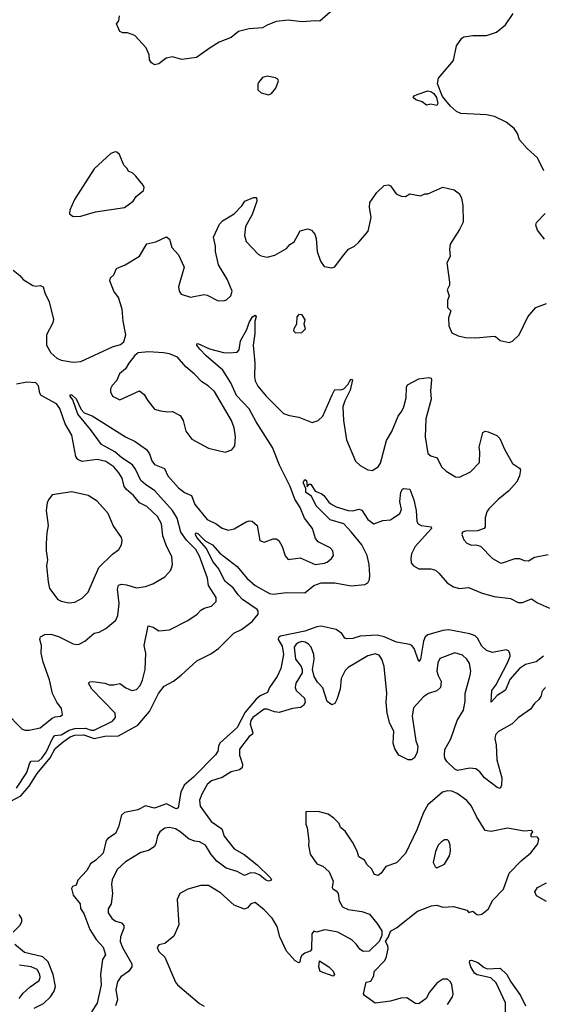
# Model space of a CAD drawing. Extents: x 2056909 to 2160450, y 827444 to 1016825.
# Tile 388 of 501: x 2067719 to 2071196, y 1000446 to 1007003. Entities that reach past the tile are written whole.
import ezdxf

# ---------------------------------------------------------------- set-up
doc = ezdxf.new("R2010")
doc.units = 0

msp = doc.modelspace()

# ---------------------------------------------------------------- linework, layer by layer
at = {"layer": '0CON10XD'}
for points in [[(2069816.8, 1007083.2), (2069715, 1006993.3), (2069686.4, 1006996.4), (2069595, 1006989.4), (2069505, 1006999.4), (2069425, 1006991.4), (2069365, 1006967.1), (2069335, 1006948), (2069245, 1006942.2), (2069175, 1006923.5), (2069125, 1006885.4), (2069047, 1006853), (2068985, 1006815.8), (2068895, 1006750.8), (2068797.7, 1006737.7), (2068735, 1006756.7), (2068692.3, 1006747.7), (2068645, 1006710), (2068615, 1006702.5), (2068596.1, 1006716.1), (2068583.3, 1006735), (2068579.3, 1006769.3), (2068560, 1006815), (2068485, 1006897.5), (2068436.1, 1006916.1), (2068405, 1006916.7), (2068384.2, 1006924.2), (2068363.3, 1006975), (2068377.5, 1006995), (2068381.7, 1007028.3)], [(2071207, 1005997), (2071165, 1006083.8), (2071095, 1006146), (2071045, 1006202), (2071031.4, 1006245), (2071008.6, 1006278.6), (2070955, 1006321.1), (2070878.9, 1006358.9), (2070825, 1006370), (2070655, 1006378.8), (2070625, 1006392), (2070585, 1006427.5), (2070532.4, 1006492.4), (2070498, 1006575), (2070506.4, 1006613.6), (2070605, 1006732.5), (2070625, 1006830), (2070660, 1006880), (2070675, 1006888.8), (2070735, 1006898.8), (2070825, 1006898.8), (2070890.7, 1006919.3), (2070951.7, 1006968.3), (2071002.5, 1007045)], [(2069375, 1006502.5), (2069395, 1006512.5), (2069423.6, 1006546.4), (2069440, 1006595), (2069436.4, 1006606.4), (2069420, 1006615), (2069365, 1006627.5), (2069335, 1006617.5), (2069307.5, 1006585), (2069302.5, 1006575), (2069303, 1006537), (2069326.4, 1006516.4), (2069375, 1006502.5)], [(2070495, 1006432.5), (2070455, 1006441.2), (2070425, 1006433.8), (2070396.1, 1006456.1), (2070355, 1006470), (2070337.5, 1006485), (2070342.5, 1006495), (2070364.3, 1006505.7), (2070435, 1006528.8), (2070455, 1006526), (2070475, 1006510.8), (2070492.5, 1006485), (2070500, 1006445), (2070495, 1006432.5)], [(2068075, 1005692.5), (2068125, 1005693.8), (2068223, 1005723), (2068415, 1005752), (2068473.3, 1005795), (2068492.5, 1005825), (2068542.5, 1005865), (2068546.7, 1005885), (2068540.7, 1005900.7), (2068491.7, 1005961.7), (2068470.7, 1005980.7), (2068442.5, 1005995), (2068432.5, 1006015), (2068412.5, 1006035), (2068382.5, 1006105), (2068365, 1006120), (2068353, 1006123), (2068325, 1006112), (2068215, 1006010), (2068083.1, 1005805), (2068052, 1005735), (2068050.5, 1005710.5), (2068075, 1005692.5)], [(2069867.5, 1005425), (2069906.1, 1005473.9), (2069947.5, 1005495), (2069975, 1005522.5), (2070036.7, 1005595), (2070058, 1005685), (2070045.8, 1005755), (2070048, 1005785), (2070095, 1005853.3), (2070145, 1005900), (2070173, 1005903), (2070185, 1005897.5), (2070223.6, 1005843.6), (2070257, 1005827), (2070285, 1005826.7), (2070315, 1005843.3), (2070385, 1005830), (2070415, 1005842.5), (2070435, 1005842.5), (2070535, 1005887.5), (2070610.7, 1005870.7), (2070645, 1005842.5), (2070658, 1005815), (2070668, 1005765), (2070668.8, 1005655), (2070646.2, 1005605), (2070582.7, 1005507.3), (2070578, 1005475), (2070582.5, 1005425), (2070560, 1005385), (2070578.8, 1005255), (2070578.8, 1005235), (2070564, 1005205), (2070576.2, 1005165), (2070566.4, 1005133.6), (2070566.4, 1005086.4), (2070586.7, 1005065), (2070572.3, 1005017.7), (2070574, 1004965), (2070595, 1004916.7), (2070637.3, 1004897.3), (2070685, 1004886.9), (2070755, 1004883.6), (2070875, 1004895.8), (2070885, 1004893.8), (2070915, 1004866.7), (2070976.1, 1004853.9), (2070997.3, 1004862.7), (2071043.3, 1004905), (2071100.8, 1005025), (2071153.2, 1005086.8), (2071225, 1005114.2)], [(2067675, 1005334), (2067719.1, 1005299.1), (2067742, 1005272), (2067805, 1005232.9), (2067825, 1005228.6), (2067855, 1005232.5), (2067874.2, 1005224.2), (2067885.7, 1005185), (2067915.7, 1005125), (2067942.6, 1005007.4), (2067939.6, 1004985), (2067897.2, 1004905), (2067896.3, 1004835), (2067925, 1004784.1), (2067965, 1004748.7), (2067995, 1004734.7), (2068075, 1004722.2), (2068125, 1004727.1), (2068335, 1004823.8), (2068389.5, 1004840.5), (2068411.2, 1004858.8), (2068424, 1004905), (2068407.1, 1004995), (2068400, 1005075), (2068375, 1005153.8), (2068345.8, 1005195), (2068317.5, 1005265), (2068323.8, 1005285), (2068346, 1005305), (2068362.7, 1005347.3), (2068419.7, 1005370.3), (2068515, 1005428.8), (2068565, 1005511.2), (2068625, 1005524.3), (2068695, 1005556), (2068715, 1005542.5), (2068731.2, 1005485), (2068775, 1005436.7), (2068812, 1005355), (2068775.7, 1005225), (2068780, 1005195), (2068792, 1005175), (2068855, 1005154.2), (2068945, 1005172), (2068965, 1005168.8), (2069035, 1005133.3), (2069075, 1005130), (2069095, 1005136.7), (2069123.8, 1005165), (2069133.3, 1005195), (2069098.6, 1005275), (2069041.4, 1005371.4), (2069020.8, 1005459.2), (2069022.5, 1005495), (2069008.6, 1005555), (2069047.6, 1005642.4), (2069067, 1005663), (2069145, 1005709.2), (2069196.4, 1005763.6), (2069215.9, 1005794.1), (2069275, 1005818), (2069295, 1005820), (2069295.7, 1005795), (2069265.6, 1005705), (2069221.8, 1005625), (2069213.5, 1005565), (2069225.7, 1005525), (2069305, 1005440.8), (2069325, 1005430), (2069365, 1005421.4), (2069415.7, 1005434.3), (2069495, 1005480), (2069516.7, 1005505), (2069545, 1005523.8), (2069585, 1005597.5), (2069635, 1005611.2), (2069660.5, 1005600.5), (2069682, 1005575), (2069690.8, 1005545), (2069698.8, 1005458.8), (2069720, 1005395), (2069745, 1005360), (2069795, 1005351.2), (2069815, 1005356.7), (2069867.5, 1005425)], [(2071212, 1005542), (2071165, 1005600.8), (2071154.3, 1005635.7), (2071157.7, 1005652.3), (2071215, 1005712.5)], [(2067697.6, 1001885), (2067765, 1001989.1), (2067785.2, 1002054.8), (2067795, 1002065.3), (2067845, 1002067.7), (2067865, 1002084.8), (2067895, 1002125.7), (2067938.8, 1002221.2), (2067952.8, 1002237.2), (2067995, 1002241.4), (2068048.2, 1002271.8), (2068085, 1002283.4), (2068155.4, 1002285.4), (2068195, 1002272), (2068215, 1002272.3), (2068335, 1002331.1), (2068355.6, 1002355), (2068354.4, 1002385), (2068197.8, 1002545), (2068176.2, 1002585), (2068185.8, 1002594.2), (2068204.5, 1002595.5), (2068284.4, 1002584.4), (2068315, 1002573.1), (2068345.5, 1002574.5), (2068385, 1002582.9), (2068425, 1002554.3), (2068465, 1002536.7), (2068495, 1002543.3), (2068520.5, 1002569.5), (2068535.8, 1002604.2), (2068553.2, 1002675), (2068557.3, 1002785), (2068546.9, 1002835), (2068574.4, 1002965.6), (2068607.6, 1002957.6), (2068645, 1002934.2), (2068715, 1002939.2), (2068838.3, 1003001.7), (2068900, 1003045), (2068925, 1003071.2), (2068945, 1003083.3), (2068995, 1003097.5), (2069025, 1003127.5), (2069025.8, 1003155), (2068975.5, 1003235), (2068968.8, 1003285), (2068915, 1003430), (2068889.7, 1003475), (2068828, 1003538), (2068790.9, 1003590.9), (2068767.2, 1003682.8), (2068735, 1003733.7), (2068618.1, 1003865), (2068555, 1003906.9), (2068525.3, 1003935), (2068489.7, 1004009.7), (2068468.6, 1004038.6), (2068398.7, 1004085), (2068351.3, 1004125), (2068263.6, 1004175), (2068190, 1004275), (2068104.3, 1004375), (2068071.7, 1004471.7), (2068054.2, 1004495), (2068053.3, 1004505), (2068065, 1004505.7), (2068095, 1004478.8), (2068127.5, 1004407.5), (2068148, 1004385), (2068200, 1004365), (2068422, 1004225), (2068487.1, 1004195), (2068561.5, 1004141.5), (2068581.8, 1004111.8), (2068598, 1004065), (2068615, 1004040.4), (2068681.4, 1004015), (2068705, 1003965.6), (2068776.1, 1003885), (2068815, 1003854.7), (2068861.5, 1003835), (2068884.1, 1003775), (2068965, 1003674.6), (2069025, 1003645.7), (2069065, 1003617.5), (2069105, 1003603.3), (2069145, 1003613.1), (2069225, 1003659.2), (2069245, 1003665.8), (2069265, 1003662.5), (2069299.2, 1003635), (2069316.7, 1003535), (2069345, 1003524), (2069405, 1003545.8), (2069425.8, 1003545.8), (2069442.5, 1003535), (2069465.8, 1003495.8), (2069485, 1003432.5), (2069505, 1003408.8), (2069585, 1003418.6), (2069685, 1003374), (2069745.9, 1003384.1), (2069765, 1003390), (2069793.3, 1003415), (2069806.7, 1003435), (2069803.3, 1003465), (2069785, 1003486), (2069705.7, 1003525.7), (2069687.9, 1003547.9), (2069666.9, 1003615), (2069613.6, 1003683.6), (2069585, 1003754), (2069550, 1003810), (2069519.3, 1003895), (2069447.2, 1004037.2), (2069401.3, 1004155), (2069293.2, 1004325), (2069245, 1004412.7), (2069161.4, 1004501.4), (2069124, 1004584), (2069069.4, 1004669.4), (2068958.5, 1004765), (2068918.3, 1004808.3), (2068896.2, 1004835), (2068897.5, 1004845), (2068905, 1004847.1), (2068980.7, 1004810.7), (2069075, 1004787.7), (2069115, 1004783.6), (2069165, 1004790), (2069178.9, 1004805), (2069188.2, 1004865), (2069229.7, 1004940.3), (2069245, 1004986.2), (2069266.7, 1005025), (2069286.2, 1005036.2), (2069291.2, 1005025), (2069284, 1004996), (2069283, 1004913), (2069272.5, 1004835), (2069282.3, 1004715), (2069280.4, 1004625), (2069285, 1004598.8), (2069302.4, 1004562.4), (2069358.9, 1004495), (2069475, 1004380.8), (2069515, 1004367.1), (2069577, 1004357), (2069665, 1004321.2), (2069705, 1004333.8), (2069735, 1004363.3), (2069798.9, 1004505), (2069815, 1004541.2), (2069855, 1004538.9), (2069874.6, 1004545.4), (2069904, 1004575), (2069915, 1004598.8), (2069925, 1004608.8), (2069932.5, 1004605), (2069916.9, 1004535), (2069881.1, 1004465), (2069870, 1004425), (2069873.8, 1004335), (2069893.1, 1004205), (2069952.6, 1004062.6), (2069983.4, 1004033.4), (2070034.4, 1004004.4), (2070065, 1004002), (2070103.8, 1004025), (2070120, 1004050), (2070160.1, 1004199.9), (2070195, 1004260.8), (2070236.9, 1004363.1), (2070262.1, 1004395), (2070275, 1004426), (2070290.8, 1004485), (2070292.7, 1004555), (2070298.7, 1004571.3), (2070375, 1004611.9), (2070440.9, 1004620.9), (2070456.4, 1004616.4), (2070460, 1004605), (2070451.7, 1004531.7), (2070457.3, 1004475), (2070420.5, 1004345), (2070416.2, 1004225), (2070434.1, 1004114.1), (2070455, 1004098.8), (2070496.7, 1004085), (2070526, 1004025), (2070555.7, 1003995.7), (2070619.7, 1003959.7), (2070645, 1003955.8), (2070717.9, 1003992.1), (2070778, 1004055), (2070780.8, 1004125), (2070775.9, 1004155.9), (2070801.2, 1004255), (2070815, 1004262), (2070835, 1004259.5), (2070894.4, 1004235), (2070913.5, 1004215), (2070944, 1004144), (2070997, 1004047), (2071045, 1004016.2), (2071051.2, 1004005), (2071044.4, 1003965), (2071026.7, 1003925), (2070973.3, 1003865), (2070901.9, 1003808.1), (2070839.5, 1003745), (2070827.3, 1003725), (2070816.2, 1003685), (2070816.2, 1003625), (2070810, 1003615), (2070765, 1003598.8), (2070685, 1003596.7), (2070665, 1003590), (2070660, 1003575), (2070675, 1003540), (2070695, 1003517.5), (2070725, 1003503.8), (2070755, 1003506.7), (2070785, 1003496.7), (2070865.8, 1003415.8), (2070915, 1003386.2), (2070925, 1003384.2), (2071015, 1003415.8), (2071045, 1003414.2), (2071075, 1003400.8), (2071105, 1003400), (2071145, 1003423.5), (2071235, 1003442.5)], [(2069555, 1004917.5), (2069595, 1004920), (2069620, 1004945), (2069612.5, 1004975), (2069617.5, 1005005), (2069598.3, 1005038.3), (2069575, 1005040), (2069563.3, 1005025), (2069560, 1004975), (2069542.5, 1004945), (2069540.7, 1004930.7), (2069555, 1004917.5)], [(2069085, 1004123.8), (2069130.7, 1004139.3), (2069150, 1004165), (2069155.7, 1004225.7), (2069145.7, 1004285), (2069128.1, 1004335), (2069015, 1004527.1), (2068972.5, 1004565), (2068931.4, 1004591.4), (2068882.6, 1004642.6), (2068825, 1004690.8), (2068768, 1004755), (2068715, 1004777.8), (2068675.8, 1004784.2), (2068575, 1004790.8), (2068507.5, 1004785), (2068484.1, 1004765.9), (2068445, 1004716.7), (2068422.7, 1004677.3), (2068382, 1004645), (2068362.3, 1004597.7), (2068333.2, 1004566.8), (2068323.8, 1004545), (2068323.3, 1004525), (2068336.7, 1004495), (2068385, 1004472), (2068515, 1004532.5), (2068547.3, 1004507.3), (2068568.3, 1004468.3), (2068615, 1004408.8), (2068655, 1004398), (2068705, 1004390.8), (2068735, 1004393.8), (2068787, 1004367), (2068806.2, 1004335), (2068823.2, 1004263.2), (2068865, 1004210), (2068975, 1004150), (2069085, 1004123.8)], [(2067625, 1002392.5), (2067735, 1002278.8), (2067755, 1002271.2), (2067782.3, 1002272.3), (2067855, 1002287.5), (2067935, 1002352.5), (2067955, 1002361.2), (2067990, 1002365), (2068002.5, 1002375), (2067997.5, 1002415), (2067965, 1002457.5), (2067936, 1002515), (2067917.2, 1002607.2), (2067875.5, 1002725), (2067862.2, 1002785), (2067863.1, 1002835), (2067852.5, 1002875), (2067857.7, 1002892.3), (2067885, 1002909.2), (2067925, 1002910.6), (2067976.4, 1002896.4), (2068075, 1002847.1), (2068095, 1002843.1), (2068115, 1002844.3), (2068152.5, 1002865), (2068215, 1002917.5), (2068246.6, 1002923.4), (2068292.1, 1002947.9), (2068358.6, 1003005), (2068371.9, 1003035), (2068380.9, 1003115), (2068369.3, 1003210.7), (2068375, 1003237.1), (2068395, 1003243.3), (2068428.9, 1003238.9), (2068495, 1003218.9), (2068555, 1003228.1), (2068604.6, 1003245.4), (2068685, 1003292.5), (2068723.2, 1003336.8), (2068736, 1003375), (2068730, 1003425), (2068692.7, 1003502.7), (2068671.1, 1003565), (2068662.5, 1003645), (2068636.5, 1003695), (2068565, 1003761.9), (2068515.3, 1003785.3), (2068475, 1003834.4), (2068428.5, 1003875), (2068414.7, 1003894.7), (2068399.4, 1003949.4), (2068379.1, 1003985), (2068345, 1004024.5), (2068291.2, 1004061.2), (2068235, 1004074.6), (2068135, 1004060.4), (2068104.4, 1004075), (2068092.9, 1004095), (2068065, 1004236.2), (2068022.1, 1004312.1), (2067985, 1004414.4), (2067964.4, 1004445), (2067861, 1004501), (2067852.2, 1004515), (2067844.7, 1004565), (2067825, 1004583.7), (2067765, 1004589.8), (2067697.1, 1004575)], [(2068583.1, 1002395), (2068642.7, 1002515), (2068680, 1002565), (2068741.7, 1002598.3), (2068793.1, 1002636.9), (2068897.7, 1002732.3), (2068990.9, 1002779.1), (2069042, 1002815), (2069142.7, 1002917.3), (2069195, 1002941.5), (2069265, 1002994.7), (2069305.7, 1003045), (2069306.3, 1003065), (2069299.1, 1003075), (2069201, 1003141), (2069171.9, 1003171.9), (2069140.1, 1003220.1), (2069084.6, 1003265), (2069043.6, 1003345), (2069003.3, 1003395), (2068960.8, 1003480.8), (2068898.4, 1003555), (2068888.9, 1003575), (2068891.2, 1003585), (2068905, 1003580.6), (2068953.5, 1003533.5), (2069002.1, 1003505), (2069049.8, 1003449.8), (2069165, 1003362), (2069229.1, 1003285), (2069285, 1003234.4), (2069381.2, 1003181.2), (2069405, 1003177.1), (2069495, 1003188.2), (2069615, 1003186.1), (2069675, 1003234.8), (2069725, 1003252.6), (2069815, 1003252.7), (2069925, 1003233.4), (2070015, 1003242), (2070035, 1003253.6), (2070046, 1003275), (2070049.5, 1003305), (2070044.3, 1003375), (2070030.2, 1003435), (2069995.8, 1003505), (2069925, 1003593.3), (2069875.2, 1003645.2), (2069785, 1003672), (2069691.1, 1003765), (2069659.6, 1003829.6), (2069623.6, 1003855), (2069621.7, 1003881.7), (2069605, 1003920), (2069615, 1003940), (2069627.5, 1003935), (2069631.7, 1003891.7), (2069645, 1003910), (2069655, 1003910), (2069685, 1003862.5), (2069725, 1003848.8), (2069743.3, 1003835), (2069775, 1003790), (2069789.1, 1003779.1), (2069825, 1003759.4), (2069905, 1003734.2), (2069935, 1003733.1), (2069975, 1003742.5), (2069995, 1003737.8), (2070035, 1003674.2), (2070075, 1003646), (2070135, 1003668.1), (2070185, 1003672.5), (2070247.5, 1003715), (2070259.4, 1003740.6), (2070248.4, 1003795), (2070255, 1003856), (2070265, 1003875.6), (2070275, 1003881.9), (2070315, 1003877.5), (2070342.2, 1003805), (2070357.7, 1003735), (2070360.7, 1003660.7), (2070370, 1003645), (2070390, 1003635), (2070455.8, 1003625.8), (2070459.2, 1003615), (2070349.5, 1003495), (2070326.7, 1003445), (2070320.6, 1003415), (2070322.9, 1003385), (2070340, 1003365), (2070375, 1003346.7), (2070455, 1003345.9), (2070486.3, 1003336.3), (2070508.3, 1003318.3), (2070562.3, 1003252.3), (2070605, 1003225.4), (2070645, 1003214.7), (2070705, 1003221.8), (2070795.8, 1003185), (2070875, 1003161.3), (2070985, 1003149.2), (2071035, 1003121.3), (2071065, 1003122.5), (2071125, 1003146.7), (2071165, 1003119.6), (2071245, 1003084.7)], [(2068045, 1003119.2), (2068085, 1003124.3), (2068135, 1003150.8), (2068175, 1003190), (2068244.6, 1003355.4), (2068335, 1003444.2), (2068378, 1003475), (2068396, 1003505), (2068401.2, 1003535), (2068396.2, 1003555), (2068340, 1003635), (2068306.9, 1003715), (2068235, 1003797.1), (2068174.3, 1003834.3), (2068065, 1003858.6), (2067935, 1003838.8), (2067911.2, 1003805), (2067902, 1003785), (2067893.8, 1003735), (2067908, 1003635), (2067898, 1003585), (2067894, 1003515), (2067894.4, 1003465), (2067904, 1003406), (2067896, 1003365), (2067908.6, 1003258.6), (2067917.1, 1003215), (2067971.7, 1003141.7), (2067995, 1003130), (2068045, 1003119.2)], [(2071205, 1002763.8), (2071155, 1002726.7), (2071085, 1002708.9), (2071045, 1002682), (2070981, 1002609), (2070951.1, 1002538.9), (2070896.9, 1002503.1), (2070855, 1002457.5), (2070860.7, 1002535), (2070888, 1002572), (2070965, 1002719.5), (2070982.2, 1002765), (2070980.8, 1002785), (2070970.7, 1002800.7), (2070956.5, 1002806.5), (2070865, 1002789.2), (2070825, 1002801.2), (2070795, 1002830.9), (2070765.3, 1002885), (2070749.2, 1002899.2), (2070715, 1002912.5), (2070575, 1002940.7), (2070534.1, 1002935.9), (2070433.9, 1002906.1), (2070417.2, 1002892.8), (2070404.8, 1002865.2), (2070386.6, 1002743.4), (2070375, 1002730), (2070343.1, 1002815), (2070328.9, 1002835), (2070315, 1002842.1), (2070225, 1002858.2), (2070145, 1002892.9), (2070096.4, 1002903.6), (2069985, 1002898.5), (2069935, 1002883.1), (2069895, 1002879.2), (2069881.2, 1002885), (2069862.5, 1002915), (2069825, 1002941.2), (2069725, 1002963.2), (2069695, 1002960.8), (2069615, 1002930.3), (2069453, 1002897), (2069441.7, 1002888.3), (2069439.5, 1002875), (2069465, 1002831.6), (2069473.2, 1002775), (2069457.1, 1002682.9), (2069431.6, 1002628.4), (2069381, 1002555), (2069366.5, 1002523.5), (2069319.4, 1002500.6), (2069292.8, 1002477.2), (2069219.4, 1002390.6), (2069165, 1002289.6), (2069051.1, 1002185), (2069041.1, 1002165), (2069037.8, 1002132.2), (2069021.7, 1002108.3), (2068875, 1001959.2), (2068813.5, 1001905), (2068790.3, 1001859.7), (2068773.3, 1001755), (2068765, 1001748.8), (2068755, 1001750.8), (2068695, 1001780), (2068615, 1001752.7), (2068555, 1001767.5), (2068505, 1001741.5), (2068449.2, 1001730.8), (2068415, 1001723.3), (2068395, 1001705.8), (2068375, 1001627.5), (2068355, 1001582.5), (2068305, 1001549.2), (2068295, 1001536.2), (2068275, 1001452), (2068225, 1001405.8), (2068188.7, 1001381.3), (2068165, 1001336.7), (2068106.2, 1001273.8), (2068095, 1001240), (2068070, 1001230), (2068063.3, 1001216.7), (2068075, 1001172.5), (2068121.2, 1001115), (2068123.3, 1001085), (2068145, 1001050), (2068184.3, 1000944.3), (2068228.3, 1000878.3), (2068275, 1000827.5), (2068288.8, 1000775), (2068270, 1000745), (2068256.4, 1000645), (2068260.4, 1000575), (2068235, 1000453.8), (2068196.9, 1000395)], [(2070363.3, 1002176.7), (2070368, 1002165), (2070364, 1002125), (2070345, 1002087.5), (2070325, 1002073.3), (2070303, 1002073), (2070242.5, 1002105), (2070215, 1002147.5), (2070204.2, 1002185.8), (2070208, 1002265), (2070180.8, 1002315), (2070163.1, 1002385), (2070157.6, 1002457.6), (2070161.2, 1002515), (2070143.1, 1002695), (2070128.2, 1002745), (2070110.2, 1002770.2), (2070085, 1002779.1), (2070035, 1002767.7), (2069905, 1002690), (2069885, 1002670), (2069857.8, 1002615), (2069850.9, 1002545), (2069830, 1002475), (2069815, 1002450), (2069795, 1002441.2), (2069765, 1002463.3), (2069735, 1002553.8), (2069701.1, 1002591.1), (2069679.1, 1002629.1), (2069667.5, 1002675), (2069677.9, 1002742.1), (2069676.5, 1002776.5), (2069659.2, 1002825), (2069641.4, 1002845), (2069618, 1002858), (2069595, 1002861.6), (2069575, 1002856.2), (2069557.3, 1002845), (2069544.7, 1002825), (2069555, 1002744), (2069591.2, 1002695), (2069598.8, 1002675), (2069597.3, 1002652.7), (2069555.7, 1002585), (2069550.8, 1002555), (2069558.8, 1002535), (2069613.8, 1002485), (2069618.8, 1002455), (2069606.2, 1002435), (2069586.8, 1002423.2), (2069535, 1002415.6), (2069445, 1002390), (2069415, 1002393.3), (2069365, 1002411.8), (2069345, 1002410.7), (2069269.4, 1002355), (2069256.1, 1002335), (2069251.7, 1002311.7), (2069270.6, 1002255), (2069267.5, 1002245), (2069245, 1002228.9), (2069181.5, 1002145), (2069181.8, 1002105), (2069202.2, 1002045), (2069198.6, 1002021.4), (2069182.2, 1002007.8), (2069125, 1001993.1), (2069065, 1001955.7), (2068995, 1001934.4), (2068965, 1001909.4), (2068929.5, 1001845), (2068915.5, 1001805), (2068919.1, 1001765), (2068992.7, 1001662.7), (2069064.4, 1001615), (2069080, 1001565), (2069145, 1001481.4), (2069212.9, 1001442.9), (2069299.2, 1001375), (2069385, 1001290), (2069393.3, 1001275), (2069389.5, 1001270.5), (2069375, 1001266.2), (2069355, 1001274.3), (2069315.8, 1001305.8), (2069288.3, 1001318.3), (2069255, 1001321.9), (2069215, 1001304.4), (2069165, 1001330), (2069092.1, 1001352.1), (2069029.5, 1001399.5), (2068993.5, 1001443.5), (2068955, 1001506), (2068915, 1001528.7), (2068885, 1001531.6), (2068846.2, 1001546.2), (2068785, 1001597.9), (2068755, 1001615.5), (2068715, 1001623.3), (2068685, 1001619.4), (2068651.9, 1001595), (2068635, 1001568.8), (2068625.4, 1001514.6), (2068614.4, 1001495.6), (2068575, 1001469.2), (2068525, 1001456.7), (2068422.9, 1001395), (2068366.6, 1001343.4), (2068333.1, 1001275), (2068329.2, 1001245), (2068337.1, 1001185), (2068328.1, 1001115), (2068307.6, 1001082.4), (2068307.1, 1001055), (2068334, 1001015), (2068359.3, 1000999.3), (2068395, 1000989.2), (2068411.7, 1000971.7), (2068412.3, 1000952.3), (2068390.4, 1000895), (2068387.9, 1000865), (2068402.7, 1000825), (2068463.9, 1000715), (2068465.5, 1000695), (2068442.3, 1000665), (2068391.4, 1000628.6), (2068369.2, 1000595), (2068358.2, 1000545), (2068370.4, 1000475), (2068356.6, 1000435)], [(2071217.5, 1002555), (2071195, 1002532.5), (2071186.2, 1002495), (2071173.3, 1002475), (2071145, 1002450), (2071118.2, 1002411.8), (2071035.5, 1002354.5), (2070995, 1002314), (2070905, 1002263.8), (2070885, 1002240), (2070881.1, 1002215), (2070890, 1002175), (2070893.6, 1002075), (2070926.2, 1001955), (2070924.4, 1001905.6), (2070916, 1001884), (2070895, 1001890.8), (2070811.4, 1001955), (2070780, 1001995), (2070753.5, 1002013.5), (2070715, 1002019.5), (2070632.5, 1002002.5), (2070615, 1002011.8), (2070562, 1002062), (2070547.9, 1002085), (2070544.4, 1002105.6), (2070547.7, 1002142.3), (2070588, 1002215), (2070628.9, 1002335), (2070671.5, 1002405), (2070682.9, 1002465), (2070682.5, 1002515), (2070717.3, 1002637.3), (2070720, 1002665), (2070711.4, 1002715), (2070694, 1002745), (2070665, 1002770.8), (2070615, 1002785.6), (2070515, 1002750), (2070500.2, 1002719.8), (2070495.5, 1002665.5), (2070503.3, 1002635), (2070524.3, 1002595), (2070518, 1002555), (2070495.5, 1002534.5), (2070438.8, 1002515), (2070405, 1002494.4), (2070339.8, 1002420.2), (2070329.6, 1002365), (2070355, 1002200), (2070363.3, 1002176.7)], [(2067655, 1001795.9), (2067725.9, 1001834.1), (2067781.7, 1001898.3), (2067835, 1001983.2), (2067921.7, 1002088.3), (2067955, 1002149.7), (2068007.1, 1002195), (2068055, 1002227.8), (2068085, 1002238.5), (2068145, 1002241.1), (2068215, 1002216), (2068285, 1002230.7), (2068376.2, 1002233.8), (2068505, 1002305.7), (2068583.1, 1002395)], [(2070565, 1000444), (2070599.2, 1000495), (2070602.9, 1000515), (2070594.3, 1000575), (2070585, 1000596.2), (2070565, 1000613.8), (2070535, 1000613.8), (2070495, 1000586), (2070445, 1000526.7), (2070423.3, 1000485), (2070375, 1000450), (2070352.1, 1000452.1), (2070295, 1000488.8), (2070255, 1000486.2), (2070185, 1000467.1), (2070085, 1000454.2), (2070013.9, 1000503.9), (2070006.7, 1000515), (2070025, 1000592.5), (2070055, 1000600), (2070076.2, 1000635), (2070076.7, 1000665), (2070145.2, 1000734.8), (2070157.3, 1000755), (2070171.4, 1000815), (2070168.8, 1000835), (2070152.5, 1000865), (2070173.3, 1000895), (2070185, 1000932.5), (2070225, 1000955.7), (2070365, 1001066.4), (2070458.1, 1001101.9), (2070495, 1001107.1), (2070535, 1001094), (2070605, 1001097.1), (2070694, 1001074), (2070708.3, 1001058.3), (2070735, 1001066.7), (2070760, 1001045), (2070775, 1001041.2), (2070795, 1001046.7), (2070837.5, 1001082.5), (2070865, 1001137.5), (2070937.8, 1001212.2), (2070975, 1001318.8), (2071055, 1001402.5), (2071119.2, 1001455), (2071166.2, 1001515), (2071172.5, 1001545), (2071165, 1001560), (2071122, 1001562), (2071122, 1001578), (2071132.5, 1001595), (2071125, 1001602.5), (2071075, 1001600), (2070965, 1001618.9), (2070855, 1001596.7), (2070815, 1001604.3), (2070757.6, 1001697.6), (2070725.6, 1001765), (2070695, 1001804.3), (2070630.2, 1001850.2), (2070595, 1001864.5), (2070565, 1001867.8), (2070532, 1001858), (2070434.6, 1001775.4), (2070406.1, 1001723.9), (2070362.4, 1001607.6), (2070285, 1001451.4), (2070225, 1001388), (2070155, 1001363.3), (2070125, 1001320), (2070105, 1001303.3), (2070080.5, 1001310.5), (2070058.8, 1001348.8), (2070031.2, 1001375), (2070013.3, 1001405), (2069975, 1001427.5), (2069963.8, 1001465), (2069933.3, 1001525), (2069885, 1001600), (2069853.6, 1001623.6), (2069845, 1001650), (2069810, 1001685), (2069771.7, 1001711.7), (2069705, 1001730), (2069621.7, 1001728.3), (2069623.3, 1001645), (2069631.7, 1001621.7), (2069642.5, 1001535), (2069640, 1001505), (2069651.2, 1001445), (2069695, 1001382.5), (2069735, 1001366.7), (2069778.3, 1001328.3), (2069803.8, 1001265), (2069798.8, 1001225), (2069803.3, 1001215), (2069825, 1001201.2), (2069838, 1001185), (2069844.2, 1001135), (2069865.7, 1001095.7), (2069905, 1001078), (2069995, 1001064.3), (2070045.9, 1001045.9), (2070096.1, 1000986.1), (2070127.5, 1000935), (2070127.5, 1000905), (2070110, 1000865), (2070045, 1000800), (2070005, 1000797.5), (2069982.3, 1000812.3), (2069960, 1000845), (2069928.8, 1000875), (2069835, 1000925.6), (2069765, 1000940.8), (2069745, 1000941.2), (2069695, 1000927.5), (2069675, 1000932.5), (2069663.3, 1000915), (2069659.5, 1000810.5), (2069650.7, 1000799.3), (2069615, 1000786), (2069595, 1000771.2), (2069586.2, 1000755), (2069583.6, 1000726.4), (2069575, 1000721.2), (2069550.8, 1000735), (2069495, 1000799.2), (2069449.5, 1000895), (2069431.5, 1000965), (2069398.6, 1001018.6), (2069344.4, 1001075), (2069285, 1001124.3), (2069256.2, 1001115), (2069235, 1001088), (2069215, 1001078.6), (2069146.3, 1001106.3), (2069055, 1001188.6), (2068975, 1001237.8), (2068925, 1001238), (2068836.8, 1001213.2), (2068785, 1001183.8), (2068767.5, 1001145), (2068777.5, 1000975), (2068745, 1000900), (2068685, 1000851.2), (2068645, 1000842.5), (2068633.3, 1000825), (2068645, 1000796.7), (2068685, 1000760), (2068754.4, 1000594.4), (2068768, 1000575), (2068915, 1000451.2), (2068945, 1000433.8)], [(2070495, 1001353.8), (2070545, 1001379.4), (2070579.5, 1001435), (2070585.5, 1001465), (2070584, 1001505), (2070575, 1001532.5), (2070565, 1001541.2), (2070545, 1001541.2), (2070525, 1001528.8), (2070503.4, 1001506.6), (2070485, 1001463.3), (2070470.9, 1001390.9), (2070482.7, 1001362.7), (2070495, 1001353.8)], [(2071225, 1001131.2), (2071157.4, 1001167.4), (2071146.9, 1001195), (2071164.2, 1001225), (2071225, 1001254.6)], [(2067675, 1000925.6), (2067719.8, 1000970.2), (2067733, 1000995), (2067732.8, 1001015), (2067714.5, 1001044.5)], [(2067815, 1000421.2), (2067878, 1000452), (2067923.4, 1000496.6), (2067947.1, 1000532.9), (2067955.7, 1000565), (2067942.3, 1000645), (2067908, 1000728), (2067873, 1000763), (2067751.4, 1000791.4), (2067686.2, 1000845)], [(2067715, 1000484.3), (2067740.9, 1000519.1), (2067787.6, 1000562.4), (2067847.1, 1000605), (2067855.4, 1000624.6), (2067852.9, 1000645), (2067835, 1000677.3), (2067795.7, 1000695.7), (2067717, 1000707)], [(2069805, 1000632.5), (2069717.5, 1000665), (2069708.8, 1000695), (2069713.8, 1000736.2), (2069775, 1000696.2), (2069805, 1000666.7), (2069813.3, 1000645), (2069805, 1000632.5)], [(2070951.9, 1000395), (2070951.2, 1000455), (2070889.7, 1000589.7), (2070852.7, 1000622.7), (2070762.3, 1000642.3), (2070744.1, 1000654.1), (2070721.8, 1000695), (2070711.9, 1000725), (2070715, 1000738.8), (2070725, 1000740.8), (2070767.5, 1000725), (2070810.5, 1000690.5), (2070831.2, 1000681.2), (2070915, 1000687.3), (2070960.4, 1000645), (2070987.7, 1000595), (2071050.4, 1000505), (2071084.5, 1000435)]]:
    msp.add_lwpolyline(points, dxfattribs=at)

doc.saveas('drawing.dxf')
